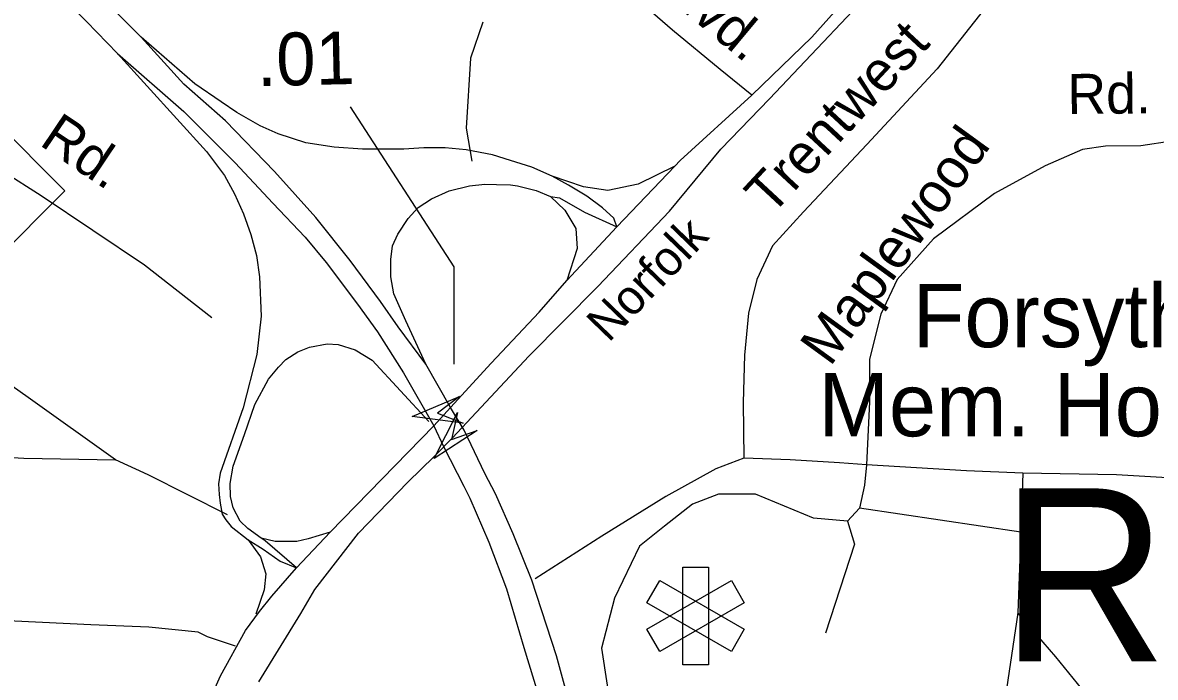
# Model space of a CAD drawing. Extents: x 1547597 to 1699558, y 810033 to 920809.
# Drawn here: x 1614635 to 1617319, y 849367 to 850918 of the extents above; entities that cross this region are included whole.
import ezdxf

# ---------------------------------------------------------------- set-up
doc = ezdxf.new("R2010")
doc.units = 0
for name, color, linetype in [('Exist Cultural Hospital CELL', 7, 'Continuous'), ('Exist Cultural Hospital Label', 7, 'Continuous'), ('Exist Hydrographic Lake Shore', 7, 'Continuous'), ('Exist Railroad Mainline', 7, 'Continuous'), ('Exist Railroad Mainline Label', 7, 'Continuous'), ('Exist Road Non-System Type 51', 7, 'Continuous'), ('Exist Road Non-System Type 51 Label', 7, 'Continuous'), ('Exist Road Primary Interstate Ramp 1 Lane Attributed', 7, 'Continuous'), ('Exist Road Primary NC Divided Attributed', 7, 'Continuous'), ('Exist Road Primary NC Shield CELL', 7, 'Continuous'), ('Exist Road Primary US Divided Attributed', 7, 'Continuous'), ('Exist Road Primary US Mileage Hundredths English Label', 7, 'Continuous'), ('Exist Road Primary US Structure RailRoad Attributed CELL', 7, 'Continuous'), ('Exist Road Primary US Structure RailRoad Number Label', 7, 'Continuous'), ('Exist Road Primary US UnDivided 4 Lane Attributed', 7, 'Continuous'), ('Exist Road Secondary Structure Standard Bridge Attributed CELL', 7, 'Continuous')]:
    doc.layers.add(name, color=color, linetype=linetype)

msp = doc.modelspace()

# ---------------------------------------------------------------- linework, layer by layer
at = {"layer": 'Exist Cultural Hospital CELL'}
for points in [[(1616259.8, 849397.3), (1616199, 849397.3), (1616199, 849628.3), (1616259.8, 849628.3)], [(1616144.6, 849428.8), (1616114.2, 849481.4), (1616314.3, 849596.9), (1616344.7, 849544.2)], [(1616344.7, 849481.4), (1616314.3, 849428.8), (1616114.2, 849544.2), (1616144.6, 849596.9)]]:
    msp.add_lwpolyline(points, close=True, dxfattribs=at)
at = {"layer": 'Exist Hydrographic Lake Shore'}
msp.add_lwpolyline([(1615725.8, 850919.7), (1615696.1, 850834.5), (1615685.7, 850668.8), (1615699.6, 850590.2)], dxfattribs=at)
at = {"layer": 'Exist Railroad Mainline'}
msp.add_lwpolyline([(1615194.6, 849356.4), (1615294.5, 849518.3), (1615327.8, 849575.8), (1615430.7, 849709.2), (1615548.2, 849829.5), (1615609.9, 849890.8), (1615653.4, 849934.7), (1615834.1, 850128.2), (1615997.6, 850293.6), (1616167.7, 850471.5), (1616289.6, 850618.8), (1616404.7, 850737.7), (1616601.9, 850946.8), (1616772, 851126.6), (1616950.8, 851331.7), (1617154, 851515.9), (1617289.5, 851633.6), (1617455.8, 851767.1)], dxfattribs=at)
at = {"layer": 'Exist Road Non-System Type 51'}
for points in [[(1617332.8, 851300), (1617278.4, 851284.8), (1617231.9, 851258.4), (1617152.7, 851183.7), (1616934, 850977.8), (1616801.5, 850809.2), (1616634.8, 850629.7), (1616484.7, 850470.1), (1616411.4, 850389.3), (1616374.4, 850309.8), (1616355.1, 850230.2), (1616345.5, 850130.5), (1616341.9, 850018.5), (1616343.8, 849886.6)], [(1616362.6, 850746.3), (1616287.6, 850807.5), (1616175.1, 850901), (1616086.4, 850978.2)], [(1614289.6, 850789.6), (1614499.9, 850622.6), (1614679.1, 850508.9), (1614923.7, 850344.4), (1615083.8, 850219.7)], [(1617548.1, 850614.8), (1617484.6, 850615.4), (1617358, 850637.4), (1617284.2, 850626.7), (1617200.1, 850626), (1617146, 850618.1), (1617057.9, 850579.5), (1616937.2, 850513.8), (1616792.8, 850406.4), (1616706.6, 850310.3), (1616667.9, 850228.1), (1616641.8, 850121.3), (1616641.8, 850020.1), (1616634.7, 849870.6)], [(1614855.5, 849882.8), (1614648.3, 850030.5), (1614439.2, 850178.2), (1614260.7, 850307.5), (1614072.1, 850427.3)], [(1613923, 849913.3), (1614108.9, 849919.9), (1614398.5, 849901), (1614637.9, 849886.4), (1614855.5, 849882.8)], [(1615120.6, 849752.5), (1614932.6, 849847), (1614855.5, 849882.8)], [(1616343.8, 849886.6), (1616277.6, 849861.7), (1616158.6, 849795.5), (1616007.4, 849701.7), (1615849.1, 849600.7)], [(1616634.7, 849870.6), (1616570.7, 849875.4), (1616453.8, 849883), (1616343.8, 849886.6)], [(1616634.7, 849870.6), (1616629.8, 849823), (1616617.9, 849768.4)], [(1617004.4, 849851.5), (1616870.9, 849856.7), (1616634.7, 849870.6)], [(1617004.4, 849851.5), (1616999.7, 849711.5)], [(1617567.6, 849830.4), (1617453.9, 849834.1), (1617226.5, 849847.3), (1617004.4, 849851.5)], [(1616589.5, 849737.6), (1616508.9, 849744.7), (1616371.4, 849801.7), (1616283.6, 849801.7), (1616222, 849777.9), (1616155.6, 849725.7), (1616096.3, 849678.3), (1616037, 849554.9), (1616006.2, 849436.2), (1616034.7, 849251.1), (1616060.7, 849111.1), (1616108.2, 848945)], [(1616617.9, 849768.4), (1616589.5, 849737.6)], [(1616999.7, 849711.5), (1616617.9, 849768.4)], [(1616589.5, 849737.6), (1616606.1, 849683), (1616537.3, 849471.8)], [(1616999.7, 849711.5), (1616992.6, 849520.2)], [(1615139.8, 849441.5), (1615073.2, 849463.1), (1615051.3, 849474.8), (1614934, 849486.3), (1614796.8, 849491.6), (1614550.7, 849503.9), (1614311.1, 849510.4), (1614061.4, 849514.9), (1613921.6, 849519.5)], [(1616992.6, 849520.2), (1616933.3, 849121.5), (1616926.2, 849050.3)], [(1617161.1, 848986.9), (1617203.6, 849100.2), (1617220.2, 849211.7), (1617175.2, 849301.9), (1617082.7, 849415.8), (1616992.6, 849520.2)]]:
    msp.add_lwpolyline(points, dxfattribs=at)
at = {"layer": 'Exist Road Primary Interstate Ramp 1 Lane Attributed'}
for points in [[(1615889.5, 850554.9), (1615841.9, 850575.8), (1615791.3, 850592.1), (1615748.2, 850605.5), (1615685.7, 850617.4), (1615636.6, 850621.9), (1615586, 850621.9), (1615538.4, 850618.9), (1615440.2, 850618.9), (1615373.3, 850623.4), (1615306.3, 850633.8), (1615240.9, 850654.7), (1615197.7, 850674), (1615142.7, 850705.3), (1615105.5, 850730.6), (1615043, 850773.8), (1614916, 850884)], [(1614859.9, 850845.4), (1615070.8, 850613.2), (1615113.8, 850556.1), (1615137.6, 850512.8), (1615158.3, 850465.6), (1615175.7, 850416.8), (1615189.7, 850367.1), (1615196.3, 850316.6), (1615200.5, 850223.1), (1615189.8, 850132), (1615157.5, 850006.2), (1615102.9, 849851.4), (1615099.6, 849825.6), (1615101.2, 849800.8), (1615102.9, 849780.1), (1615107.8, 849753.6), (1615116.9, 849740.4), (1615129.3, 849724.6), (1615169.8, 849693.2)], [(1616180.3, 850578.5), (1616093.3, 850535.6), (1616021.9, 850520.7), (1615963.9, 850529.6), (1615889.5, 850554.9)], [(1616042.7, 850434.8), (1616035.6, 850455.4), (1616009.1, 850479.4), (1615971.9, 850507.5), (1615928.1, 850533.2), (1615889.5, 850554.9)], [(1615590.2, 850109.2), (1615543, 850211.8), (1615514.9, 850276), (1615507.5, 850316.6), (1615507.5, 850357.1), (1615511.6, 850389.4), (1615524, 850417.5), (1615548.8, 850454.8), (1615572.5, 850480.2), (1615603.9, 850500.9), (1615646.1, 850520), (1615694.1, 850531.5), (1615730.4, 850535.7), (1615757.7, 850534.9), (1615790.8, 850534), (1615807.4, 850531.5), (1615826.4, 850527.4), (1615852, 850520.8), (1615885.9, 850506.7)], [(1615885.9, 850506.7), (1615907.4, 850503.4), (1615966.1, 850469.5), (1616042.7, 850434.8)], [(1615885.9, 850506.7), (1615919.8, 850474.4), (1615945.5, 850430.6), (1615948.8, 850383.4), (1615924.8, 850307.3)], [(1615200, 849697.5), (1615168.6, 849720.4), (1615150.7, 849737.3), (1615133.9, 849768.8), (1615127.6, 849796.2), (1615126.6, 849826.7), (1615133.9, 849867.7), (1615161.2, 849942.7), (1615185.4, 850013.9), (1615218.1, 850073.9), (1615241.2, 850102.5), (1615259.1, 850120.2), (1615286.9, 850138.7), (1615314.6, 850149.3), (1615357.1, 850157.9), (1615382.6, 850155.7), (1615423, 850143), (1615463.4, 850118.5), (1615597.9, 849973.2)], [(1615364.1, 849711.3), (1615311.4, 849695.4), (1615285.2, 849689.1), (1615233.6, 849689.1), (1615200, 849697.5)], [(1615169.8, 849693.2), (1615198.8, 849652.6), (1615211.2, 849612.9), (1615207.1, 849574.8), (1615187.4, 849517.2)], [(1615169.8, 849693.2), (1615205.4, 849670.8), (1615245.1, 849642.7), (1615283.9, 849626.5)], [(1615283.9, 849626.5), (1615209.6, 849691), (1615200, 849697.5)]]:
    msp.add_lwpolyline(points, dxfattribs=at)
at = {"layer": 'Exist Road Primary NC Divided Attributed'}
for points in [[(1614379.4, 851353.8), (1614403.8, 851321.2), (1614487, 851224.7), (1614635.3, 851071), (1614786.3, 850921.2), (1614859.9, 850845.4)], [(1614916, 850884), (1614835.6, 850964.6), (1614669.2, 851135.6), (1614571.7, 851243.6), (1614522.4, 851299.9)], [(1615590.2, 850109.2), (1615524.7, 850197.7), (1615482.8, 850258.1), (1615411.3, 850354.8), (1615329.5, 850457.2), (1615231.9, 850565.5), (1615116.2, 850686.1), (1615017.3, 850772.4), (1614916, 850884)], [(1614859.9, 850845.4), (1615017.3, 850707.7), (1615138.5, 850586.4), (1615228.2, 850490.7), (1615304.9, 850410.3), (1615354.1, 850350.1), (1615428.9, 850251.6), (1615476.3, 850186.1), (1615537.7, 850088.7), (1615609.2, 849963.3)], [(1615649.2, 850007), (1615590.2, 850109.2)], [(1616788.7, 847863.1), (1616611.4, 847967.8), (1616493.8, 848055.9), (1616392.4, 848146.9), (1616330, 848213.4), (1616281.2, 848272.8), (1616239.6, 848344.5), (1616186.7, 848427.7), (1616149.3, 848499), (1616129.2, 848537.6), (1616092.5, 848626.3), (1616059.6, 848717), (1616040.7, 848787.4), (1616028.6, 848848.8), (1616000.6, 848973.3), (1615979.8, 849090.9), (1615941.6, 849265.4), (1615900, 849418.6), (1615841.8, 849597.7), (1615797.1, 849707), (1615755.5, 849802.3), (1615730.2, 849850.4), (1615681.4, 849953.2), (1615649.2, 850007)], [(1615609.2, 849963.3), (1615632, 849914.3), (1615680.3, 849820.1), (1615695, 849791.7), (1615740, 849687.3), (1615781.6, 849577.3), (1615822.5, 849438.3), (1615869.8, 849283.2)]]:
    msp.add_lwpolyline(points, dxfattribs=at)
at = {"layer": 'Exist Road Primary NC Shield CELL'}
msp.add_lwpolyline([(1614069.6, 850520.1), (1614402.6, 850853.1), (1614735.6, 850520.1), (1614402.6, 850187.1)], close=True, dxfattribs=at)
at = {"layer": 'Exist Road Primary US Divided Attributed'}
msp.add_lwpolyline([(1615609.2, 849963.3), (1615649.2, 850007)], dxfattribs=at)
at = {"layer": 'Exist Road Primary US Mileage Hundredths English Label'}
msp.add_lwpolyline([(1615657.6, 850109.4), (1615657.6, 850339.9), (1615412.2, 850719)], dxfattribs=at)
at = {"layer": 'Exist Road Primary US Structure RailRoad Attributed CELL'}
msp.add_lwpolyline([(1615712.3, 849952.4), (1615610.2, 849885.8), (1615665.3, 849994.5), (1615650.9, 849931.2)], close=True, dxfattribs=at)
at = {"layer": 'Exist Road Primary US UnDivided 4 Lane Attributed'}
for points in [[(1616042.7, 850434.8), (1616180.3, 850578.5), (1616193.1, 850591.6), (1616362.6, 850746.3), (1616504.6, 850883.9), (1616779.5, 851191.9), (1617006.7, 851422.1), (1617157.3, 851572.5), (1617295.9, 851689.7), (1617403.2, 851782.2), (1617522.8, 851890.2), (1617672.3, 852007.8), (1617876.6, 852166.8), (1617991.9, 852255.1), (1618145.6, 852382.7), (1618295.2, 852498.3), (1618408.5, 852588.6), (1618491.3, 852657.4), (1618606.7, 852751.5), (1618715.9, 852837.9), (1618871.6, 852957.5), (1619005.1, 853067.4), (1619132.5, 853171.5)], [(1615649.2, 850007), (1615745.6, 850111.9), (1615859, 850232.4), (1615924.8, 850307.3), (1616042.7, 850434.8)], [(1614635.3, 847205.9), (1614682.2, 847452.3), (1614725.9, 847690.8), (1614752.9, 847834.8), (1614771.6, 847910.2), (1614798.9, 848044.4), (1614820.8, 848170.6), (1614862.7, 848383.6), (1614886, 848517.3), (1614920.1, 848758.1), (1614946.7, 848888.2), (1614976.8, 849024.5), (1615014.9, 849161.1), (1615033.1, 849211.3), (1615104.2, 849371.2), (1615163.2, 849478.6), (1615196.1, 849523.2), (1615225.3, 849559.9), (1615283.9, 849626.5), (1615364.1, 849711.3), (1615609.2, 849963.3)]]:
    msp.add_lwpolyline(points, dxfattribs=at)
at = {"layer": 'Exist Road Secondary Structure Standard Bridge Attributed CELL'}
msp.add_lwpolyline([(1615679, 849969.9), (1615558, 849985.1), (1615670.3, 850032.4), (1615618.4, 849993.4)], close=True, dxfattribs=at)

# ---------------------------------------------------------------- texts
at = {"layer": 'Exist Cultural Hospital Label'}
for s, p in [('Forsyth', (1616743.8, 850149.5)), ('Mem. Hosp.', (1616520.4, 849938.4))]:
    msp.add_text(s, height=150, dxfattribs=at).set_placement(p)
at = {"layer": 'Exist Railroad Mainline Label'}
msp.add_text('Norfolk', height=82.02, rotation=46.0148, dxfattribs=at).set_placement((1616023.2, 850158.6))
at = {"layer": 'Exist Road Non-System Type 51 Label'}
for s, rotation, p in [('Blvd.', 320.275, (1616130.5, 851002)), ('Trentwest', 47.1158, (1616408.5, 850458.3)), ('Rd.', 0.4741, (1617110.5, 850701.9)), ('Rd.', 326.0855, (1614672.3, 850630)), ('Maplewood', 53.9674, (1616548.2, 850101.4))]:
    msp.add_text(s, height=95, rotation=rotation, dxfattribs=at).set_placement(p)
at = {"layer": 'Exist Road Primary US Mileage Hundredths English Label'}
msp.add_text('.01', height=125, rotation=1.2718, dxfattribs=at).set_placement((1615191, 850768))
at = {"layer": 'Exist Road Primary US Structure RailRoad Number Label'}
msp.add_text('R301', height=410.1, dxfattribs=at).set_placement((1616951.3, 849405))

doc.saveas('drawing.dxf')
